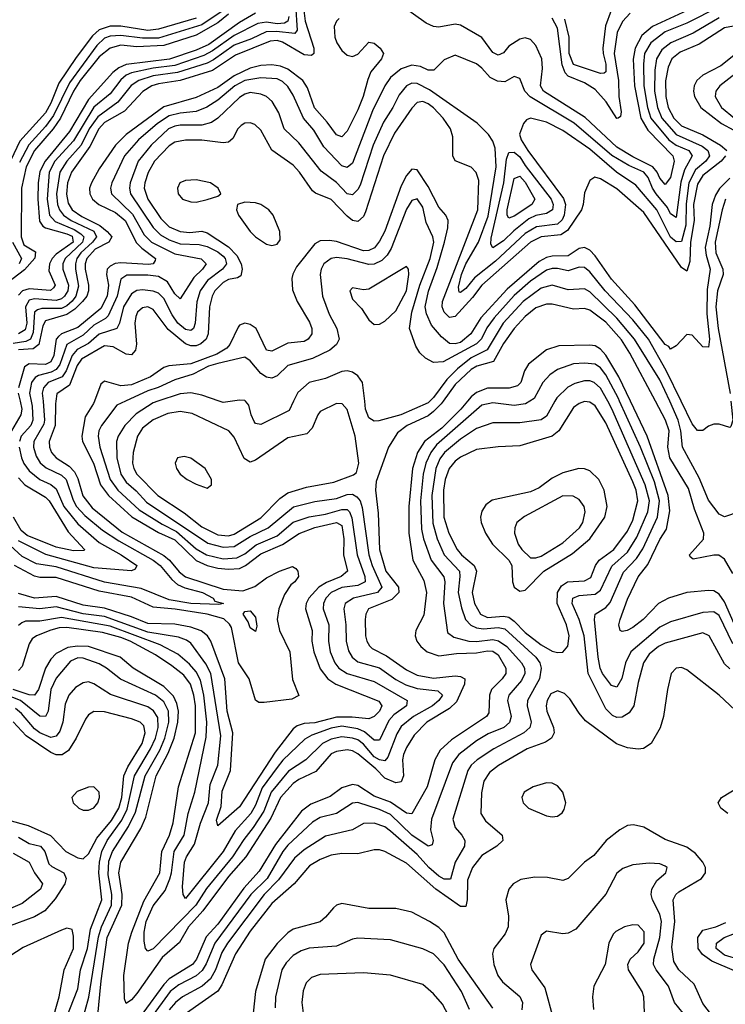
# Model space of a CAD drawing. Header units: inches. Extents: x 884549 to 1028252, y 526810 to 653624.
# Tile 680 of 1056: x 992455 to 995073, y 567763 to 571415. Entities that reach past the tile are written whole.
import ezdxf

# ---------------------------------------------------------------- set-up
doc = ezdxf.new("R2010")
doc.units = ezdxf.units.IN
doc.header["$MEASUREMENT"] = 0
doc.layers.add('A9596', color=7, linetype='Continuous')
doc.layers.add('A9597', color=7, linetype='Continuous')

msp = doc.modelspace()

# ---------------------------------------------------------------- linework, layer by layer
at = {"layer": 'A9596', "color": 5}
for points, elevation in [([(992541.3, 570000), (992547, 569930), (992544.7, 569915.3), (992507.3, 569850), (992505.8, 569830), (992515.7, 569795.7), (992531.4, 569771.4), (992553.1, 569753.1), (992610, 569725.6), (992626.9, 569710), (992653.1, 569633.1), (992666.1, 569610), (992696.5, 569576.5), (992761.5, 569521.5), (992822.1, 569482.1), (992950, 569410), (992975.8, 569390), (993019.1, 569339.1), (993040.7, 569320.7), (993068.1, 569308.1), (993133.6, 569290), (993172.2, 569270), (993178.9, 569258.9), (993210.4, 569250), (993193.5, 569246.5), (993090, 569249.8), (993010, 569263.7), (992905.6, 569305.6), (992770, 569328.8), (992590, 569386), (992517, 569397), (992464, 569424), (992390, 569491.8)], 1860), ([(992456, 570000), (992462.7, 569970), (992459.6, 569950), (992424, 569890)], 1820), ([(992588.9, 570000), (992587.4, 569990), (992587, 569910), (992564.5, 569850), (992564.9, 569830), (992573.2, 569810), (992589.7, 569790), (992638.8, 569758.8), (992658.2, 569738.2), (992670, 569713.8), (992689.5, 569649.5), (992724, 569604), (992834.8, 569514.8), (992990, 569427.9), (993010.9, 569410.9), (993046.9, 569366.9), (993070, 569348.4), (993210, 569302.4), (993283.1, 569296.9), (993327.7, 569312.3), (993370, 569345.1), (993419.3, 569370), (993466.5, 569386.5), (993479.5, 569379.5), (993486.2, 569370), (993489.3, 569350), (993475.9, 569330), (993461.3, 569318.7), (993437.5, 569282.5), (993416.6, 569230), (993409.5, 569190), (993419.1, 569150), (993457, 569070), (993467.6, 568967.6), (993491.1, 568908.9), (993464.7, 568895.3), (993362.2, 568882.2), (993342, 568882), (993330, 568891.6), (993306.3, 568970), (993266.8, 569030), (993240.3, 569160.3), (993233.5, 569173.5), (993212.4, 569192.4), (993150, 569210), (993031.2, 569228.8), (992950, 569236.1), (992870, 569273.4), (992750, 569295.9), (992590, 569346.5), (992530, 569346.1), (992510, 569351.1), (992435.9, 569390)], 1880), ([(992731.8, 570000), (992728.5, 569991.5), (992698.3, 569941.7), (992685.8, 569870), (992688.2, 569850), (992728.3, 569770), (992754.5, 569690), (992784.4, 569650), (992871.5, 569571.5), (992970, 569512.9), (993030, 569485.2), (993110, 569408.8), (993150, 569390.2), (993190, 569380.5), (993230, 569376.5), (993270, 569379.9), (993293.2, 569390), (993350, 569433.6), (993430, 569468), (993491.2, 569508.8), (993550, 569531.3), (993630, 569550.7), (993650, 569539.6), (993657.3, 569490), (993656.1, 569430), (993670.8, 569370), (993647.5, 569350), (993592.8, 569327.2), (993564.8, 569310), (993527.1, 569270), (993517.5, 569250), (993515, 569230), (993539.4, 569150), (993539.1, 569110), (993545.6, 569070), (993570, 569006.7), (993598.4, 568970), (993627.7, 568950), (993787.6, 568887.6), (993798.5, 568870), (993789.6, 568850), (993770, 568829.9), (993750, 568821.2), (993688.3, 568828.3), (993630, 568828.3), (993550, 568807.2), (993510, 568804.4), (993484.2, 568795.8), (993470, 568784.4), (993402.3, 568697.7), (993270, 568495.6), (993190, 568424.4), (993185.3, 568445.3), (993202.9, 568497.1), (993206.3, 568553.7), (993237, 568630), (993245.3, 568770), (993224.6, 568850), (993215.8, 568970), (993163.7, 569110), (993151.6, 569130), (993128.7, 569148.7), (993090, 569161.5), (993030, 569172.8), (992930, 569175.1), (992870, 569200.4), (992770, 569232), (992690, 569243.3), (992590, 569275.4), (992510, 569269.4), (992450, 569287.1)], 1920), ([(992967.3, 570000), (992950, 569994.3), (992886.4, 569953.6), (992844.5, 569910), (992820.3, 569870), (992813.4, 569850), (992815.8, 569790), (992830, 569729.6), (992850, 569699.6), (992887.4, 569667.4), (992925.7, 569625.7), (993153, 569473), (993210, 569458), (993250, 569461.2), (993310, 569498), (993376.7, 569530), (993471.3, 569608.8), (993550, 569627.5), (993630, 569639.6), (993670, 569654.2), (993690, 569655.2), (993705.8, 569645.8), (993717.7, 569630), (993725.7, 569605.7), (993750.3, 569430), (993762.7, 569390), (993797.9, 569310), (993782.9, 569290), (993693, 569270), (993662.3, 569250), (993657, 569230), (993664.6, 569170), (993665.7, 569110), (993674.4, 569074.4), (993688.9, 569050), (993710, 569033.4), (993790, 569011.2), (993850, 568967.7), (993887.5, 568947.5), (993930, 568934), (994005.9, 568925.9), (994023.9, 568910), (994010.1, 568890), (993986.7, 568870), (993915.4, 568830), (993870, 568793.7), (993854.2, 568765.8), (993820.6, 568679.4), (993810, 568665.7), (993790, 568669.3), (993770, 568681.4), (993730, 568728), (993710, 568743.3), (993690, 568750.6), (993650, 568754.9), (993610, 568745.8), (993578.4, 568730), (993516, 568670), (993452.3, 568627.7), (993387.3, 568550), (993360.7, 568479.3), (993321.4, 568418.6), (993285.9, 568374.1), (993244.8, 568310), (993148.1, 568191.9), (993108.2, 568130), (992950, 567968.4), (992930, 567959.4), (992921.2, 567970), (992916.5, 567996.5), (992916.6, 568030), (992924.4, 568070), (992950, 568127.5), (992994.5, 568185.5), (993012, 568228), (993018.6, 568250), (993027.9, 568330), (993064.5, 568390), (993080.4, 568470), (993104.9, 568550), (993146.6, 568753.4), (993149.1, 568810), (993137.8, 568910), (993125.2, 568965.2), (993110, 568996.6), (993084.9, 569024.9), (993041.5, 569061.5), (992976.4, 569096.4), (992790, 569165.6), (992610, 569198.2), (992530, 569184.2), (992476.5, 569183.5), (992462.3, 569177.7), (992450, 569167.9)], 1960), ([(992847.3, 570000), (992815, 569985), (992758.7, 569910), (992748.4, 569890), (992745.7, 569870), (992752.4, 569830), (992790, 569709.7), (992819.2, 569670), (992897.7, 569597.7), (992983.4, 569543.4), (993036.3, 569516.3), (993110, 569453), (993147.4, 569430), (993210, 569415.2), (993260.6, 569419.4), (993290, 569433.8), (993332.8, 569467.2), (993410, 569501.2), (993470, 569550.9), (993529.4, 569570.6), (993590, 569581.1), (993650, 569597.9), (993670, 569598.2), (993678.5, 569590), (993687.5, 569567.5), (993707.3, 569430), (993735.4, 569350), (993736.5, 569330), (993710, 569316.2), (993650, 569309.5), (993610.1, 569290), (993590.8, 569270), (993581.8, 569250), (993581.1, 569230), (993601.7, 569170), (993601.1, 569110), (993606.7, 569070), (993624, 569030), (993638.5, 569010), (993670, 568989.5), (993770, 568960.5), (993892.9, 568890), (993890.1, 568870), (993843.2, 568836.8), (993824.1, 568815.9), (993790, 568743.1), (993770, 568742.9), (993733.9, 568773.9), (993710, 568785.1), (993650, 568794), (993610, 568787.6), (993538.6, 568761.4), (993513.2, 568746.8), (993431.3, 568668.7), (993410, 568641.6), (993354.8, 568565.2), (993330, 568501.1), (993311.9, 568470), (993253.8, 568406.2), (993209.8, 568330), (993070, 568155.3), (993061.2, 568170), (993058.5, 568198.5), (993066.8, 568290), (993074.1, 568310), (993103.7, 568356.3), (993125.6, 568434.4), (993155.4, 568510), (993161.6, 568578.4), (993189.9, 568650), (993201.3, 568758.7), (993163.4, 568990), (993145.7, 569025.7), (993090, 569102.9), (993073.9, 569113.9), (993044.2, 569124.2), (992930, 569143.6), (992770, 569201.5), (992690, 569211.5), (992590, 569236.8), (992530, 569230.4), (992450, 569237.7)], 1940), ([(994025.8, 570000), (994018.7, 569990), (993990, 569961.4), (993970, 569946.4), (993892.6, 569910), (993857.1, 569882.9), (993823.3, 569830), (993777.4, 569702.6), (993775.2, 569670), (993785.3, 569585.3), (993789.9, 569449.9), (993813.3, 569370), (993860.1, 569310), (993861.3, 569290), (993835.6, 569264.4), (993749, 569230), (993738.9, 569210), (993737.2, 569190), (993738.1, 569130), (993742.6, 569110), (993752.2, 569092.2), (993763, 569083), (993816, 569056), (993890, 569003.2), (993930, 568983.6), (993990, 568972.9), (994070, 568980.8), (994090, 568978.2), (994106, 568970), (994104.6, 568950), (994074.9, 568885.1), (994050, 568860.5), (993964.8, 568810), (993919, 568761), (993890, 568715.5), (993879.1, 568690), (993875.7, 568670), (993879, 568610), (993870, 568588.4), (993850, 568584.4), (993810, 568601.4), (993776.3, 568636.3), (993710, 568692.1), (993690, 568703.4), (993670, 568707), (993630, 568701.1), (993610, 568691.5), (993553.3, 568626.7), (993490, 568597.2), (993470, 568582.2), (993422.1, 568530), (993386.4, 568453.6), (993294.1, 568310), (993230, 568237.4), (993134, 568110), (993081, 568050), (993047.6, 567992.4), (992983.8, 567936.2), (992890, 567802.7), (992870, 567779), (992850, 567765.2), (992843.4, 567783.4), (992841.1, 567870), (992858.9, 567990), (992870.3, 568030.3), (992915, 568145), (992974.3, 568250), (992982.6, 568330), (993010.5, 568390), (993023.8, 568436.2), (993043.7, 568570), (993107.5, 568770), (993106.6, 568870), (993101, 568910), (993088.2, 568950), (993063.3, 568983.3), (993018.7, 569018.7), (992959.3, 569059.3), (992864.8, 569110), (992830, 569123.9), (992761.6, 569141.6), (992630, 569160.1), (992601.1, 569158.9), (992570, 569151), (992517.2, 569130), (992501.5, 569118.5), (992490, 569099.8), (992463.6, 569016.4), (992450, 569001.3)], 1980), ([(992497.4, 570000), (992501.5, 569981.5), (992503.8, 569930), (992496, 569910), (992460.4, 569870), (992453.9, 569850)], 1840), ([(994116.7, 570000), (994092.1, 569970), (994020.5, 569899.5), (993956.2, 569850), (993930.2, 569809.8), (993912, 569750), (993899, 569610), (993898.1, 569510), (993913.6, 569410), (993954.7, 569334.7), (993964.7, 569290), (993953.8, 569206.2), (993924.2, 569150), (993922.5, 569130), (993928.4, 569110), (993942.9, 569090), (993966.3, 569070), (994010, 569055.9), (994075.4, 569064.6), (994150, 569066.7), (994190, 569074.4), (994210, 569072.6), (994230, 569059.2), (994258.1, 569010), (994257.9, 568990), (994244.8, 568970), (994205.7, 568930), (994197.6, 568910), (994196, 568844), (994186.2, 568830), (994056.7, 568743.3), (994014.8, 568705.2), (993995.2, 568670), (993967.1, 568570), (993910, 568469.9), (993890, 568472.3), (993830, 568512.6), (993770, 568534.7), (993710, 568574.1), (993690, 568578.1), (993650, 568566), (993606.5, 568533.5), (993534.7, 568505.3), (993500.7, 568479.3), (993404, 568356), (993343.4, 568256.6), (993286.2, 568193.8), (993190, 568060.1), (993147.2, 568012.8), (993110.5, 567930), (993096.2, 567910), (993010, 567856.9), (992990, 567836.5), (992912.3, 567730)], 2020), ([(994347.3, 570000), (994331.2, 569990), (994290, 569984.5), (994210, 569994.6), (994170, 569985), (994001.6, 569838.4), (993979.8, 569810), (993961.5, 569770), (993952.2, 569730), (993942.2, 569630), (993945.8, 569525.8), (993952.6, 569490), (993980.9, 569410), (994028.5, 569348.5), (994031.6, 569330), (994026.7, 569250), (994042.2, 569142.2), (994065.1, 569125.1), (994121.7, 569110), (994150, 569108.8), (994210, 569115.8), (994231.3, 569111.3), (994261.9, 569090), (994316.5, 569030), (994327.4, 569010), (994328.7, 568990), (994316.3, 568963.7), (994269.3, 568910), (994264.5, 568890), (994277.9, 568830), (994272.1, 568807.9), (994250.7, 568790), (994193.4, 568766.6), (994150, 568739.9), (994084.6, 568690), (994061.1, 568658.9), (993983.3, 568450), (993979.4, 568410), (993989.2, 568370), (993985.1, 568354.9), (993970, 568349.9), (993910, 568390.6), (993830, 568466.7), (993790, 568485.7), (993710, 568510.9), (993690, 568508.6), (993630, 568470.3), (993570, 568456), (993541.3, 568438.7), (993450, 568353), (993430.9, 568330), (993372.8, 568230), (993312.7, 568170), (993179.2, 567990), (993146.9, 567913.1), (993131.4, 567888.6), (993110, 567868.9), (993044.8, 567835.2), (993012.6, 567810), (992940.2, 567710)], 2040), ([(994440.6, 570000), (994410, 569944.9), (994390, 569931.1), (994310, 569919.4), (994210, 569920.3), (994150, 569899), (994090, 569859.5), (994031, 569810), (994013.9, 569786.1), (993998.9, 569750), (993983.9, 569650), (993988, 569548), (994004.1, 569490), (994030.2, 569430.2), (994086.1, 569370), (994088.4, 569350), (994081.2, 569290), (994093.5, 569233.5), (994109.3, 569190), (994128.9, 569168.9), (994150, 569159.2), (994176.1, 569156.1), (994230, 569160.8), (994255.2, 569155.2), (994370, 569050), (994384.3, 569030), (994389.4, 569010), (994383.3, 568970), (994339.5, 568890), (994337.6, 568870), (994352, 568810), (994347.7, 568790), (994325.1, 568770), (994213.8, 568710), (994152.2, 568670), (994129.8, 568650.2), (994118, 568630), (994062.4, 568450), (994070, 568418.6), (994095.3, 568390), (994105.8, 568370), (994104.8, 568350), (994070.1, 568290), (994052.7, 568227.3), (994030, 568226.5), (994010, 568238.1), (993972.4, 568270), (993930, 568318.7), (993830, 568405.4), (993810, 568420.5), (993770, 568435.2), (993730, 568433.6), (993690, 568409.9), (993590, 568387.1), (993510, 568336.4), (993474.6, 568305.4), (993415.1, 568224.9), (993362.2, 568170), (993225.5, 567990), (993205, 567955), (993181.6, 567890), (993163.2, 567856.8), (993132.2, 567830), (993058.6, 567790), (993033.3, 567770), (993010, 567742.4)], 2060), ([(993243.9, 570000), (993210, 569994.9), (993195.3, 570000)], 1960), ([(993471.1, 570000), (993454.3, 569965.7), (993350, 569913.7), (993330, 569917.8), (993324.6, 569924.6), (993313.1, 569950), (993305.4, 569985.4), (993292.1, 570000)], 1960), ([(993976.1, 570000), (993970, 569994.1), (993869.5, 569949.5), (993787.8, 569927.8), (993770, 569926.3), (993750, 569938.4), (993738.4, 569970), (993734.8, 570000)], 1960), ([(995090, 569007.1), (995070, 569025.4), (995013.3, 569130), (994990, 569141), (994850, 569102.1), (994824.6, 569090), (994790, 569061.1), (994769.7, 569030), (994750, 568956.9), (994733.7, 568870), (994716.2, 568843.8), (994690, 568827.5), (994670, 568826.9), (994654.6, 568834.6), (994630, 568858.9), (994563.4, 568990), (994548.7, 569130), (994531.2, 569190), (994504.4, 569250), (994507.1, 569270), (994530, 569278.9), (994590, 569284.2), (994610, 569299.1), (994651.7, 569388.3), (994710, 569440.4), (994744.8, 569495.2), (994785, 569590), (994791.1, 569630), (994775.2, 569690), (994651.8, 569971.8), (994636.5, 570000)], 2060), ([(995100.3, 569100.3), (995050, 569205.1), (995030, 569218.5), (994990, 569216.6), (994870, 569182.1), (994830, 569161.6), (994722.5, 569070), (994702.8, 569030), (994688.4, 568971.6), (994670, 568938.7), (994650, 568945.6), (994617.5, 568990), (994608.7, 569010), (994601.4, 569050), (994586.9, 569190), (994590.4, 569209.6), (994630, 569234.2), (994646.2, 569253.8), (994694.6, 569365.4), (994743.3, 569416.7), (994767.1, 569452.9), (994821.2, 569570), (994828.9, 569630), (994810, 569700.4), (994758.7, 569830), (994680.7, 570000)], 2040), ([(995113.9, 569153.9), (995070, 569255.5), (995050, 569284.3), (995030, 569297.1), (995010, 569298), (994929.9, 569289.9), (994861.5, 569270), (994824.5, 569250), (994768.2, 569190), (994730, 569160.4), (994708.9, 569148.9), (994690, 569145.6), (994682.4, 569150), (994678.2, 569170), (994682.4, 569190), (994710, 569265.2), (994750, 569348.1), (994785.6, 569394.4), (994830, 569487.3), (994855.1, 569524.9), (994866.9, 569593.1), (994860.9, 569650), (994782.6, 569870), (994720.5, 570000)], 2020), ([(995101, 569361), (995070, 569414.2), (995048.6, 569428.6), (995030, 569429.4), (994954.1, 569414.1), (994942.3, 569422.3), (994940.2, 569430), (994992.1, 569487.9), (994993, 569510), (994959.1, 569599.1), (994936.8, 569676.8), (994866.6, 569790), (994859.3, 569830), (994864.3, 569890), (994851.1, 569930), (994813.6, 570000)], 1980), ([(995124.7, 569590), (995070, 569571.2), (995050, 569580.9), (995010, 569633.2), (994975.9, 569715.9), (994914.1, 569830), (994908.1, 569890), (994898.5, 569930), (994866.4, 570000)], 1960), ([(995093.8, 570000), (995100.5, 569930), (995093.9, 569906.1), (995090, 569903), (995050, 569914.7), (995030, 569914.7), (995010, 569907.6), (994990, 569891.6), (994970, 569891.1), (994950, 569916.2), (994909, 570000)], 1940), ([(992453.2, 569830), (992461.8, 569790), (992470, 569769.6), (992490, 569741.5), (992529.2, 569710), (992570.6, 569690.6), (992590, 569675.2), (992618.8, 569610), (992670, 569545), (992750, 569475.8), (992831.5, 569430), (992889.1, 569390), (992883.6, 569376.4), (992869.3, 569370.7), (992730, 569381.4), (992551.5, 569431.5), (992450, 569481.9)], 1840), ([(992450, 569716.1), (992474.4, 569690), (992550, 569643.8), (992563.8, 569630), (992634.9, 569514.9), (992694.8, 569450), (992693.9, 569446.1), (992654.8, 569445.2), (992590, 569458.6), (992482.2, 569502.2), (992460.1, 569520.1), (992432.4, 569570)], 1820), ([(992743.4, 567710), (992756.6, 567850), (992779.7, 568010), (992833.6, 568130), (992834.8, 568170), (992822.7, 568250), (992829.7, 568290), (992904.8, 568415.2), (992923.2, 568456.8), (992961.6, 568610), (993005.9, 568694.1), (993028, 568750), (993041.5, 568810), (993043.8, 568850), (993038.2, 568878.2), (993026, 568906), (992990, 568942.2), (992876.1, 569010), (992828, 569050), (992710, 569089.6), (992669.1, 569090.9), (992633.8, 569086.2), (992590, 569063.9), (992570, 569042.6), (992550.6, 569009.4), (992524.5, 568930), (992510, 568909), (992490, 568910.4), (992430, 568931.2)], 2020), ([(992683.7, 567690), (992711.2, 567788.8), (992746.8, 568013.2), (992758.6, 568050), (992796, 568130), (992797.1, 568170), (992783.1, 568243.1), (992785.7, 568294.3), (992798.8, 568330), (992858.1, 568421.9), (992884.9, 568475.1), (992920.7, 568610), (992974.2, 568705.8), (992993.2, 568750), (993007.6, 568810), (993007.3, 568850), (992990, 568884.8), (992958.5, 568910), (992828.4, 568968.4), (992776.9, 569010), (992750, 569025.5), (992690, 569047.4), (992670, 569047.5), (992643.9, 569036.1), (992590, 568973.1), (992570.7, 568930), (992560.6, 568850), (992550, 568830.5), (992530, 568831.1), (992457.5, 568890), (992395, 568915)], 2040), ([(995150, 568815.7), (995050, 568909.8), (994930, 569003.5), (994910, 569011.6), (994890.2, 569009.8), (994872.4, 568990), (994857.9, 568930), (994843.5, 568830), (994831.6, 568788.4), (994797.5, 568730), (994768.9, 568711.1), (994750, 568708.8), (994710, 568713.7), (994668.5, 568728.5), (994554.1, 568814.1), (994530, 568842.4), (994496, 568896), (994475.8, 568915.8), (994450, 568925.2), (994425.6, 568914.4), (994411.7, 568890), (994408, 568870), (994410.4, 568850), (994435.2, 568790), (994437.3, 568770), (994428.3, 568750), (994405.1, 568734.9), (994338.1, 568710), (994231.9, 568648.1), (994197.8, 568622.2), (994176.5, 568590), (994167.7, 568547.7), (994165.2, 568470), (994182.9, 568442.9), (994244.8, 568390), (994247.3, 568370), (994225.5, 568350), (994170, 568314.9), (994134.5, 568270), (994116.5, 568223.5), (994115.5, 568150), (994110, 568126), (994090, 568125.3), (993999, 568190), (993890, 568286), (993810, 568329.9), (993790, 568335.9), (993770, 568335.9), (993710, 568320.9), (993650, 568321.7), (993610, 568315.5), (993570, 568300.5), (993530, 568276), (993473.5, 568210), (993390, 568136.3), (993310, 568034.2), (993255.2, 567950), (993205, 567835), (993190, 567811.3), (993074, 567730)], 2080), ([(992626.7, 567710), (992670, 567820.7), (992680.5, 567890), (992707, 567970), (992718.1, 568041.9), (992759.3, 568150), (992748.4, 568250), (992750.5, 568290), (992759.3, 568330), (992779, 568370), (992833.9, 568446.1), (992853.9, 568486.1), (992880.7, 568610), (992940, 568710), (992958.4, 568750), (992969.1, 568790), (992967.1, 568827.1), (992951.8, 568851.8), (992930, 568866.7), (992792.1, 568912.1), (992730, 568951.5), (992710, 568958.5), (992690, 568955.4), (992662.1, 568937.9), (992637.1, 568910), (992623.9, 568876.1), (992614.3, 568810), (992603.5, 568776.5), (992590, 568757.5), (992570, 568752.6), (992530, 568770), (992510, 568785.1), (992461.2, 568841.2), (992439.5, 568859.5)], 2060), ([(992410, 568447.6), (992485.7, 568425.7), (992569.2, 568389.2), (992626.1, 568330), (992670, 568306.3), (992690, 568302.5), (992710, 568321.3), (992740.7, 568379.3), (992795.5, 568444.5), (992822.3, 568490), (992833.7, 568530), (992841.2, 568610), (992856.1, 568643.9), (992909.7, 568730), (992920.8, 568770), (992915.6, 568795.6), (992901.3, 568810), (992870, 568822.1), (992770, 568848.3), (992730, 568849.2), (992710, 568836.2), (992699.1, 568820.9), (992664.9, 568750), (992635.4, 568704.6), (992611.9, 568688.1), (992590, 568687.8), (992570, 568696.3), (992478.5, 568758.5), (992430, 568810.6)], 2080), ([(995081.7, 568470), (995056.8, 568490), (995046, 568510), (995058.2, 568530), (995128.4, 568571.6)], 2080), ([(995066.1, 567666.1), (994990, 567766), (994957, 567837), (994900.1, 567890), (994881.9, 567921.9), (994874.6, 567974.6), (994885.4, 568070), (994879.9, 568150), (994889.4, 568170), (994900.5, 568179.5), (994985, 568230), (994999.9, 568250), (994999.1, 568270), (994989.9, 568290), (994962.2, 568322.2), (994930, 568345.6), (994850, 568374), (994770, 568419.5), (994732, 568428), (994710, 568425.8), (994681.3, 568410), (994630.3, 568370), (994585, 568315), (994550, 568289.7), (994490, 568229), (994470, 568222.2), (994413.3, 568233.3), (994365.7, 568234.3), (994314.2, 568225.8), (994285.3, 568210), (994269.6, 568190), (994259.1, 568150), (994268.1, 568090), (994266.9, 568050), (994255.7, 568024.3), (994213.7, 567970), (994209.2, 567950), (994213.9, 567910), (994229.2, 567869.2), (994246.6, 567846.6), (994310, 567792), (994320.1, 567770), (994317.4, 567742.6)], 2120), ([(992450, 568382.5), (992490, 568359.6), (992531.5, 568350), (992548.4, 568330), (992563.3, 568283.3), (992573.5, 568273.5), (992618.4, 568250), (992627.5, 568230), (992622.6, 568210), (992586.4, 568153.6), (992547.5, 568110), (992510, 568087.8), (992410, 568050.7)], 2060), ([(992430, 568324), (992490, 568290.6), (992510.1, 568250), (992539.9, 568210), (992531.5, 568190), (992463.8, 568136.2), (992350, 568088.9)], 2040), ([(994916.6, 567730), (994884.2, 567770), (994862.1, 567830), (994815.7, 567890), (994806.6, 567910), (994807.4, 567930), (994829.5, 568010), (994836.1, 568070), (994830, 568097.5), (994802.4, 568150), (994797.8, 568170), (994799.6, 568190), (994818.5, 568221.5), (994852.7, 568250), (994856.8, 568270), (994850, 568274.8), (994830, 568283.7), (994790, 568286.6), (994730, 568279.8), (994692.9, 568267.1), (994670, 568249.7), (994629.1, 568170.9), (994518.7, 568041.3), (994490, 568026.8), (994470, 568024.7), (994410, 568033.5), (994390, 568018.7), (994350.2, 567910), (994354.7, 567890), (994403.3, 567823.3), (994433.9, 567710)], 2140), ([(994210, 567748.8), (994082.2, 567930), (994030, 568027.5), (994010, 568047.1), (993975.9, 568070), (993910, 568104.7), (993850, 568117.8), (993750, 568118.7), (993650, 568136.5), (993630, 568130.6), (993618.8, 568121.2), (993590, 568085.8), (993570, 568068.7), (993470, 568041), (993450, 568027.5), (993410, 567988), (993366.1, 567930), (993329.4, 567810), (993312.8, 567650)], 2120), ([(995186.1, 567910), (995070, 567945.1), (995038.4, 567970), (995040.1, 567990), (995068.8, 568010), (995222.3, 568070)], 2060), ([(992572.4, 567690), (992601.1, 567790), (992620.4, 567890), (992655, 567970), (992654.9, 568014.9), (992650, 568040.7), (992630, 568045.8), (992610, 568037.3), (992467.1, 567972.9), (992418.5, 567941.5)], 2080), ([(994772.6, 567732.6), (994770.9, 567790), (994764, 567810), (994713.9, 567890), (994711.2, 567910), (994719.8, 567930), (994750, 567956.8), (994771.2, 567990), (994772, 568032), (994750, 568056), (994730, 568058), (994698.4, 568050), (994666.9, 568033.1), (994657.1, 568022.9), (994641.1, 567990), (994626.5, 567910), (994585, 567830), (994579.7, 567790), (994583.4, 567743.4)], 2160), ([(995106.7, 567886.7), (995023.3, 567923.3), (994987.7, 567947.7), (994971.9, 567970), (994970.9, 568010), (994990, 568038), (995037.8, 568050), (995074.2, 568065.8)], 2080), ([(994123.6, 567743.6), (994094.5, 567810), (994030, 567908.6), (993990, 567949.9), (993950, 567968.6), (993830, 568001.5), (993710, 568008.4), (993690, 568004.5), (993630, 567977.9), (993528.6, 567971.4), (993498.9, 567961.1), (993470, 567944.3), (993443, 567917), (993427.8, 567890), (993404.3, 567790), (993402.2, 567750)], 2140), ([(994057.7, 567697.7), (994023.8, 567763.8), (993990, 567802), (993950, 567835.7), (993830, 567870.6), (993730, 567879.4), (993570, 567873.5), (993537.5, 567862.5), (993517.6, 567842.4), (993507.1, 567812.9), (993501.2, 567770), (993509.5, 567710)], 2160)]:
    msp.add_lwpolyline(points, dxfattribs=dict(at, elevation=elevation))
for points, elevation in [([(993630, 569991), (993570, 569962), (993560.8, 569950), (993540, 569900), (993520.5, 569879.5), (993450, 569864.4), (993330, 569781.6), (993310, 569774.1), (993287.3, 569787.3), (993250, 569867.2), (993230.3, 569890.3), (993094.5, 569954.5), (993050, 569962), (993004.9, 569955.1), (992950, 569931.3), (992910, 569899.5), (992891.8, 569870), (992875.8, 569810), (992873.8, 569770), (992878.3, 569750), (992889.7, 569730), (992967.3, 569650), (993065.6, 569585.6), (993130, 569534.3), (993190, 569504.9), (993230, 569501.1), (993250, 569507.4), (993350, 569567.9), (993420.6, 569639.4), (993450, 569660.2), (993518.9, 569681.1), (993619.8, 569700.2), (993693.2, 569726.8), (993704, 569736), (993713.4, 569770), (993699.5, 569870), (993670, 569969.8), (993650.7, 569990.7)], 1980), ([(994550, 569998.4), (994530, 569991.7), (994510, 569977.1), (994454.6, 569890), (994430, 569870.3), (994310, 569834.2), (994230, 569830.8), (994150, 569821.2), (994090, 569792.9), (994070, 569777.6), (994048.6, 569750), (994033.9, 569710), (994026.9, 569670), (994028.5, 569570), (994046.6, 569510), (994077.7, 569450), (994094, 569430), (994141.3, 569390), (994150, 569370), (994134, 569290), (994142.7, 569250), (994163.9, 569210), (994190, 569198.1), (994250, 569203.1), (994270, 569198.9), (994290, 569184.3), (994330, 569142.2), (994390, 569096), (994430, 569073.4), (994450, 569067.8), (994470, 569068.8), (994488.4, 569091.6), (994493.4, 569130), (994483.4, 569170), (994449.4, 569249.4), (994450.7, 569290), (994465.1, 569314.9), (994487.8, 569330), (994550, 569333.5), (994573.6, 569346.4), (994590.8, 569390), (994604.4, 569410), (994659, 569450), (994710, 569517.7), (994730, 569558.3), (994748.6, 569630), (994742.1, 569670), (994730, 569701.4), (994630, 569919.9), (994590, 569983.4), (994570, 569996.7)], 2080), ([(993064.7, 569795.3), (993040.9, 569790), (993031.8, 569770), (993037, 569750), (993050.1, 569730), (993076.3, 569710), (993110, 569692.3), (993150, 569678), (993166.2, 569690), (993166.3, 569710), (993143, 569750), (993090, 569788.6)], 2020), ([(994529.9, 569749.9), (994470, 569734.7), (994430, 569714.2), (994381.7, 569678.3), (994350, 569663.5), (994207.6, 569632.4), (994184.7, 569615.3), (994170, 569592.4), (994165, 569570), (994167.4, 569550), (994182.9, 569510), (994209.6, 569470), (994270, 569410.1), (994280.2, 569390), (994282.8, 569330), (994288.9, 569310), (994310, 569295.9), (994330, 569299.5), (994399.9, 569370), (994505.3, 569434.7), (994570.3, 569489.7), (994626.4, 569570), (994634.4, 569610), (994623.8, 569670), (994603, 569710), (994570, 569742.3), (994550, 569749.2)], 2120), ([(994470, 569649.4), (994327.2, 569572.8), (994299.8, 569550), (994291.8, 569530), (994291.1, 569510), (994304.3, 569470), (994317.8, 569450), (994350, 569419.6), (994370, 569418.5), (994390, 569425.5), (994470, 569475.2), (994531.6, 569530), (994544.3, 569550), (994552.7, 569590), (994548.6, 569610), (994530, 569636), (994507.9, 569647.9)], 2140), ([(993330, 569145.6), (993310, 569159.3), (993302.2, 569182.2), (993284.4, 569210), (993290, 569220.5), (993310, 569222.6), (993330, 569199.3), (993334.8, 569165.2)], 1860), ([(994410, 568584.2), (994359.7, 568570), (994326.9, 568550), (994317.8, 568530), (994322.2, 568510), (994342.5, 568490), (994410, 568461.7), (994430, 568458.3), (994450, 568461.2), (994467.1, 568472.9), (994475.2, 568484.8), (994480.6, 568510), (994470.4, 568550), (994450, 568572.9), (994430, 568583.4)], 2120), ([(992730, 568569.9), (992710, 568568.7), (992667.6, 568552.4), (992647.7, 568530), (992653.7, 568510), (992673.8, 568490), (992690, 568483.3), (992710, 568483.1), (992730, 568491.3), (992744.7, 568510), (992751.2, 568530), (992749.2, 568550)], 2120)]:
    msp.add_lwpolyline(points, close=True, dxfattribs=dict(at, elevation=elevation))
at = {"layer": 'A9597', "color": 5}
for points, elevation in [([(993478.3, 571470), (993483.7, 571376.3), (993475.7, 571364.3), (993407.9, 571372.1), (993369.2, 571370.8), (993315.3, 571344.7), (993250, 571320.8), (993174, 571266), (993150, 571253.9), (993040.4, 571219.6), (992950, 571206.7), (992897.3, 571190), (992868.3, 571171.7), (992819.3, 571110), (992744.7, 571055.3), (992712.9, 571010), (992682.7, 570950), (992629.8, 570890), (992604.2, 570850), (992591.7, 570770), (992595, 570730), (992601.9, 570710), (992616.8, 570690), (992645.4, 570670), (992730.5, 570630.5), (992739.4, 570610), (992725.5, 570590), (992681.9, 570550), (992666.9, 570530), (992661.4, 570510), (992662, 570490), (992672.7, 570427.3), (992662.7, 570390), (992649.2, 570370.8), (992630, 570353.5), (992610, 570343.9), (992536.6, 570343.4), (992521, 570339), (992509.6, 570330), (992505.4, 570254.6), (992494.9, 570230), (992477.9, 570222.1), (992430, 570214.5)], 1760), ([(994931.9, 571450), (994802.7, 571390), (994763.3, 571356.7), (994737.9, 571310), (994731, 571269), (994735.9, 571170), (994759.9, 571050), (994785.5, 571005.5), (994877.8, 570910), (994883.1, 570890), (994870, 570829.8), (994850, 570804.5), (994830, 570827.5), (994820.5, 570850), (994803.9, 570870), (994730, 570906.2), (994670, 570942.3), (994552.9, 571052.9), (994397.8, 571150), (994386.8, 571170), (994394.1, 571234.1), (994392.4, 571270), (994370, 571320.2), (994350, 571341.4), (994330, 571347.6), (994310, 571343.8), (994270, 571317.5), (994250, 571292.9), (994230, 571283.4), (994210, 571294.3), (994170, 571348.8), (994090, 571395.4), (994070, 571399.4), (994010, 571387.8), (993990, 571390.2), (993963, 571403), (993869.1, 571469.1)], 1820), ([(993230, 571436.4), (993190, 571404.1), (993110, 571358.6), (992990, 571319.5), (992890, 571314.8), (992830, 571320.6), (992790, 571310.2), (992750, 571277.2), (992679.3, 571190), (992654.1, 571150), (992606.7, 571050), (992578.5, 571010), (992509.8, 570930.2), (992478.7, 570870), (992462, 570790), (992459.7, 570610), (992470, 570580.8), (992513.7, 570553.7), (992511.2, 570531.2), (992472.1, 570487.9), (992410, 570439.7)], 1680), ([(993508.5, 571450), (993514.4, 571410), (993545.6, 571310), (993546.4, 571290), (993537.7, 571282.3), (993510, 571285.3), (993430, 571331.7), (993410, 571337.7), (993384.1, 571335.9), (993256, 571284), (993170, 571226.8), (993050, 571189.8), (992970, 571178), (992945.5, 571170), (992911.3, 571148.7), (992843.4, 571076.6), (992770, 571033.5), (992748.9, 571010), (992714.8, 570945.2), (992646.9, 570850), (992632.4, 570810), (992628.3, 570768.3), (992634.3, 570734.3), (992650.1, 570710), (992684.9, 570684.9), (992751.8, 570651.8), (992779.8, 570630), (992796.5, 570610), (992785.5, 570590), (992735.3, 570564.7), (992703.9, 570530), (992697.3, 570510), (992697.3, 570490), (992710.4, 570430), (992710.2, 570410), (992703.4, 570390), (992688.4, 570370), (992658.9, 570341.1), (992630, 570321.5), (992550, 570298.3), (992540.3, 570279.7), (992525.6, 570210), (992505, 570195), (992449.9, 570190.1)], 1780), ([(993330, 571439.3), (993270, 571405), (993156.5, 571323.5), (993110, 571302), (993010.7, 571269.3), (992850, 571249.6), (992822.8, 571237.2), (992800.8, 571219.2), (992710, 571119.9), (992639.7, 571000.3), (992548.8, 570891.2), (992530, 570852.1), (992523.4, 570810), (992522.2, 570750), (992528.5, 570668.5), (992540.1, 570650), (992550, 570643.4), (992630, 570621.5), (992650, 570611.9), (992652.9, 570590), (992590, 570545.8), (992575.3, 570530), (992565.2, 570510), (992563.4, 570483.4), (992586.6, 570430), (992579.7, 570420.3), (992569.1, 570410.9), (992490, 570417.5), (992465.4, 570410), (992450, 570393.2)], 1720), ([(993209.8, 571450), (993130, 571396.3), (992970, 571346.9), (992910, 571346.8), (992830, 571356.4), (992790, 571354.2), (992770, 571346.5), (992740.5, 571319.5), (992639.2, 571180.8), (992580.3, 571059.7), (992550, 571019.3), (992488.4, 570951.6), (992454.6, 570885.4)], 1660), ([(995050, 571463.4), (994930, 571402), (994850, 571370), (994796.3, 571330), (994773.5, 571290), (994768.8, 571250), (994770, 571170), (994783.9, 571090), (994796.4, 571050), (994862.7, 570970), (994890, 570950.2), (994938, 570930), (994949.7, 570910), (994921.7, 570858.3), (994907.2, 570812.8), (994890, 570681.1), (994870, 570694.9), (994858.6, 570718.6), (994816, 570770), (994802.8, 570790), (994786.9, 570830), (994770.2, 570850), (994714.7, 570874.7), (994652.2, 570912.2), (994511.7, 571031.7), (994348.9, 571128.9), (994328.5, 571150), (994310, 571197.6), (994290, 571204.1), (994255.1, 571184.9), (994227, 571187), (994200.4, 571200.4), (994170, 571236.2), (994150, 571251.7), (994070, 571283.6), (994030, 571266.6), (993991.7, 571228.3), (993970, 571227.7), (993942, 571242), (993910, 571246.2), (993870, 571232.8), (993830, 571201.1), (993809.6, 571170.4), (993763.3, 571076.7), (993690, 570883), (993670, 570866.8), (993650, 570872.8), (993583.3, 570943.3), (993545.7, 571005.7), (993508.1, 571050), (993470, 571135.8), (993450, 571167.4), (993430, 571186.2), (993410, 571196.2), (993350, 571200.2), (993290, 571190.4), (993253.1, 571170), (993190, 571117.1), (993149.6, 571090.4), (993110, 571075.4), (993050, 571068.9), (993010, 571058.7), (992965.6, 571030), (992895.7, 570970), (992843.4, 570910), (992797.1, 570810), (992791.8, 570790), (992795.5, 570770), (992873.4, 570693.4), (992917.2, 570617.2), (992943.7, 570590), (993030, 570546.8), (993128.5, 570528.5), (993147.1, 570510), (993133.6, 570490), (993101.1, 570458.9), (993050, 570379.8), (993030, 570398.8), (993002.9, 570442.9), (992970, 570463), (992930, 570467.9), (992852.4, 570467.6), (992830, 570453.3), (992816.3, 570390), (992783.3, 570316.7), (992773.5, 570306.5), (992730, 570282), (992690, 570245.1), (992629.4, 570210.6), (992603.4, 570136.6), (992590, 570117.9), (992571.8, 570108.2), (992524.7, 570095.3), (992512.4, 570087.6), (992498.3, 570070), (992490.8, 570030), (992497.4, 570000)], 1840), ([(994719.8, 571440.2), (994691.7, 571408.3), (994672.1, 571367.9), (994660.9, 571290), (994676.1, 571190), (994677.5, 571130), (994686.6, 571073.4), (994684.2, 571055.8), (994675.5, 571050), (994670, 571049), (994631, 571111), (994590, 571156.6), (994550, 571181.5), (994490, 571206.3), (994478.5, 571218.5), (994468, 571248), (994450, 571384.1), (994430, 571421)], 1780), ([(994649.6, 571450), (994627.9, 571392.1), (994619, 571310), (994619.3, 571290), (994630, 571250), (994630, 571222.4), (994623.5, 571216.5), (994610, 571215.8), (994509.7, 571249.7), (994493, 571290), (994493.3, 571350), (994477.3, 571417.3)], 1760), ([(993110, 571420.9), (992970, 571379.9), (992930, 571375.8), (992830, 571391.7), (992790, 571391.9), (992750, 571377.3), (992724.5, 571355.5), (992664.4, 571275.6), (992600.6, 571179.4), (992570, 571105.8), (992550, 571070.3), (992455.8, 570964.2), (992401.1, 570850)], 1640), ([(993452.8, 571427.2), (993450.1, 571409.9), (993437.9, 571402.1), (993410, 571400.3), (993370, 571406), (993338.9, 571401.1), (993250, 571356.7), (993170, 571299.5), (993138, 571282), (993030, 571245.6), (992950, 571235.5), (992870, 571218.7), (992849.9, 571210.1), (992830, 571192.8), (992790, 571140.6), (992729.6, 571090.4), (992654.2, 570965.8), (992585.8, 570890), (992563.7, 570850), (992556.8, 570750), (992565.5, 570690), (992586.4, 570666.4), (992657, 570637), (992681.5, 570621.5), (992692.3, 570610), (992688.2, 570590), (992623.6, 570530), (992614.4, 570510), (992614.5, 570490), (992635.5, 570430), (992633.1, 570410), (992621.6, 570390), (992610, 570380.3), (992590, 570373.5), (992510, 570380.1), (992490, 570375.1), (992476.3, 570350), (992480.7, 570290), (992475, 570265), (992450, 570250.1)], 1740), ([(993640.2, 571419.8), (993630.1, 571410), (993621.1, 571390), (993624, 571350), (993630.9, 571330), (993650, 571301), (993670, 571283.3), (993690, 571278.3), (993710, 571287), (993750, 571331.7), (993770, 571328.8), (993792.3, 571310), (993804.4, 571290), (993797.6, 571270), (993757.9, 571222.1), (993746, 571194), (993729.7, 571130), (993710, 571081.6), (993670, 571001.4), (993650, 570980.5), (993630, 570987.7), (993595.2, 571035.2), (993548, 571088), (993522.4, 571162.4), (993505.1, 571190), (993450, 571232.2), (993423, 571243), (993390, 571247.4), (993350, 571244.9), (993310, 571235.9), (993250, 571207.3), (993190, 571164.4), (993110, 571127.2), (992990, 571092.5), (992849.4, 570990), (992810.4, 570950), (992750, 570862.1), (992721.5, 570810), (992714.3, 570790), (992715.1, 570770), (992725.1, 570750), (992748.9, 570730), (992810, 570699.6), (992846.6, 570670), (992887.9, 570587.9), (992907.7, 570567.7), (992958.9, 570530), (992957.9, 570522.1), (992950.3, 570510), (992932.3, 570507.7), (992830, 570514), (992809.1, 570510.9), (992790, 570501.5), (992779.7, 570490), (992777.1, 570470), (992783.7, 570430), (992779.3, 570390), (992755.5, 570344.5), (992670, 570273), (992610, 570250.3), (992599.4, 570240.6), (992590, 570230), (992581.3, 570170), (992570, 570146), (992550, 570136.4), (992490, 570138.3), (992472.2, 570127.8), (992450, 570050)], 1820), ([(995050, 571422.5), (994954.1, 571365.9), (994870.5, 571329.5), (994837, 571303), (994817.3, 571270), (994811.7, 571228.3), (994810.2, 571150), (994821.1, 571090), (994837.5, 571050), (994889.9, 570989.9), (994986.7, 570946.7), (995008.5, 570930), (995014.2, 570910), (995000.4, 570890), (994961.7, 570858.3), (994938, 570810), (994927.2, 570732.8), (994926.3, 570653.7), (994910, 570592.2), (994890, 570590.9), (994870, 570608.5), (994819.3, 570710), (994741.3, 570801.2), (994669.4, 570849.4), (994570, 570934.6), (994470, 571004.9), (994410, 571035.4), (994350, 571049.7), (994335.6, 571044.4), (994323.7, 571030), (994309.1, 570990.9), (994315.2, 570970), (994340.1, 570930), (994471.9, 570751.9), (994480, 570730), (994475.5, 570690), (994466.9, 570673.1), (994450, 570657.1), (994372.7, 570647.3), (994330, 570622.2), (994220.5, 570519.5), (994142.4, 570457.6), (994110, 570417.6), (994090, 570403.2), (994084.8, 570404.8), (994082.8, 570422.8), (994094.5, 570470), (994110, 570510), (994157.2, 570590), (994193.3, 570686.7), (994222.9, 570870), (994219.1, 570939.1), (994210, 570965.1), (994194.3, 570990), (994151.8, 571031.8), (993975.4, 571155.4), (993930, 571179), (993910, 571180.3), (993890, 571170.3), (993862.8, 571137.2), (993839.5, 571090), (993804.6, 571035.4), (993766.5, 570950), (993718.2, 570801.8), (993710, 570785.2), (993690, 570765.5), (993670, 570769.9), (993630, 570811.2), (993573, 570853), (993490, 570958.8), (993436.1, 571010), (993416.1, 571070), (993391.4, 571111.4), (993370.6, 571130), (993350, 571139.5), (993310, 571145.3), (993290, 571138.7), (993270, 571126.8), (993190, 571050.3), (993166.1, 571033.9), (993130, 571024.6), (993050, 571023.9), (993030, 571020.8), (993007.2, 571010), (992942.4, 570950), (992894, 570890), (992864.6, 570810), (992862.3, 570790), (992866.4, 570770), (992950, 570645.1), (992977.4, 570617.4), (993010, 570598.4), (993050, 570584.2), (993121, 570581), (993150, 570573.6), (993190, 570554), (993210, 570538.2), (993217.5, 570530), (993221.6, 570510), (993207, 570490), (993152, 570448), (993124.6, 570410), (993111.5, 570368.5), (993106.1, 570290), (993099.4, 570270), (993090, 570261.8), (993070, 570265.8), (993041.5, 570290), (993020.5, 570320.5), (992990, 570380.8), (992970, 570400.8), (992950, 570408.7), (992910, 570413.3), (992889.8, 570410.2), (992870, 570398.4), (992840.3, 570350), (992824.8, 570290), (992814.7, 570270), (992750, 570249.2), (992710, 570213.9), (992668.5, 570191.5), (992650, 570170), (992627.8, 570112.2), (992612.8, 570090), (992560.1, 570070), (992542.6, 570050), (992538.8, 570030), (992541.3, 570000)], 1860), ([(995150, 571399.6), (995070, 571384.8), (994975.9, 571324.1), (994905.2, 571294.8), (994874.5, 571270), (994860.4, 571239.6), (994851.4, 571188.6), (994851.9, 571130), (994861.2, 571090), (994881.5, 571050), (994910, 571021.3), (994988.8, 570988.8), (995054.5, 570950), (995078.4, 570930)], 1880), ([(995122.8, 571297.2), (995055.6, 571244.4), (994990, 571209.1), (994967.5, 571190), (994956.9, 571170), (994954.4, 571150), (994958.5, 571130), (994982.4, 571090), (995059, 571030), (995150, 570981)], 1920), ([(995130, 571230.7), (995052.4, 571170), (995037.3, 571150), (995035.1, 571130), (995058.7, 571090), (995106.6, 571050)], 1940), ([(995073.7, 570910), (995056.9, 570890), (994990, 570837.8), (994970, 570805.8), (994954.8, 570730), (994956.9, 570670), (994944.2, 570590), (994941.6, 570518.4), (994930, 570482.6), (994910, 570496.3), (994770, 570700.5), (994670, 570788.4), (994610, 570824.6), (994588.2, 570831.8), (994570, 570819.3), (994550, 570772.7), (994545.9, 570730), (994539, 570710), (994486.7, 570633.3), (994462.4, 570617.6), (994390, 570610.4), (994350, 570590), (994170, 570430.5), (994135.3, 570384.7), (994070, 570314.5), (994050, 570311), (994029.4, 570330), (994022.9, 570350), (994023.3, 570370), (994154.9, 570710), (994158.3, 570818.3), (994148.8, 570848.8), (994130, 570868.5), (994070, 570892.1), (994062.4, 570910), (994061.4, 570981.4), (994053.5, 571010), (994026.6, 571050), (993990, 571088.6), (993970, 571103.6), (993950, 571111.7), (993930, 571108.4), (993910, 571087.7), (993845.7, 570994.3), (993804.4, 570910), (993737.7, 570702.3), (993730, 570685), (993710, 570667.3), (993690, 570670.3), (993670, 570686.3), (993610, 570748.1), (993552.3, 570772.3), (993541, 570781), (993493.3, 570850), (993470, 570875.6), (993390.8, 570930.8), (993350, 571005.3), (993327.2, 571027.2), (993310, 571033.4), (993290, 571031.2), (993276.6, 571023.4), (993263.8, 571010), (993245.8, 570974.2), (993230, 570961.5), (993210, 570958.9), (993130, 570968.6), (993070, 570969.1), (993030, 570961.2), (993010, 570947.6), (992955.1, 570890), (992931.9, 570848.1), (992918.9, 570810), (992917.2, 570790), (992930.3, 570750), (992978.1, 570678.1), (993010, 570646.9), (993050, 570629.1), (993086.5, 570626.5), (993130, 570630.5), (993150, 570625), (993230, 570573.3), (993260.2, 570540.2), (993276.3, 570510), (993279.8, 570490), (993274.9, 570465.1), (993262.6, 570457.4), (993230, 570451.6), (993210, 570440.7), (993178.5, 570410), (993168.4, 570390), (993158.5, 570350), (993154.1, 570250), (993146.9, 570230), (993127.4, 570212.6), (993110, 570206), (993090, 570205.7), (993070, 570213.1), (993006.2, 570266.2), (992950, 570340.4), (992930, 570349.9), (992910, 570346.2), (992892.4, 570330), (992885.7, 570314.3), (992882.6, 570290), (992888.8, 570211.2), (992884, 570190), (992870, 570172.6), (992850, 570174.1), (992801.7, 570201.7), (992770, 570204.9), (992683.8, 570156.2), (992667.9, 570132.1), (992640, 570060), (992593, 570027), (992588.9, 570000)], 1880), ([(995090, 570828), (995051.1, 570788.9), (995035.8, 570764.2), (995024.3, 570730), (995015.1, 570650), (994997.9, 570570), (995001.5, 570541.5), (995016.8, 570490), (995005.4, 570414.6), (995003.9, 570323.9), (995014.2, 570230), (995010, 570200.9), (994990, 570201.4), (994950, 570245.7), (994930, 570247.6), (994890, 570205.1), (994870, 570192.6), (994862.8, 570202.8), (994850, 570209.9), (994737.6, 570357.6), (994650, 570452.7), (994590, 570538.9), (994570, 570560.7), (994550, 570570.9), (994530, 570566.4), (994490, 570539.8), (994430, 570538.2), (994410, 570533.6), (994382.2, 570517.8), (994263.7, 570416.3), (994165.7, 570310), (994128.5, 570250), (994090, 570218), (994070, 570212.4), (994050, 570213.8), (994019.5, 570239.5), (993982.8, 570282.8), (993963.8, 570323.8), (993959.8, 570350), (993971.3, 570408.7), (994003.4, 570496.6), (994030.6, 570590.6), (994043.3, 570643.3), (994044.6, 570670), (994035.5, 570690), (994010, 570719.6), (993970, 570796.9), (993930, 570859), (993910, 570861), (993890, 570837.5), (993870, 570799), (993809.1, 570630.9), (993790, 570593.5), (993770.9, 570569.1), (993750, 570559.5), (993730, 570558.4), (993630, 570592), (993603.8, 570596.2), (993570, 570594.5), (993550, 570583.5), (993482, 570498), (993468, 570472), (993464.8, 570455.2), (993467, 570413), (993484.1, 570370), (993530, 570293.5), (993538.8, 570270), (993539, 570250), (993525.6, 570230), (993510, 570222.2), (993450, 570215.6), (993390, 570185.8), (993370, 570189.3), (993331.6, 570270), (993310, 570284.7), (993290, 570289), (993270, 570282), (993264.8, 570275.2), (993234.2, 570210), (993223.6, 570196.4), (993185.8, 570174.2), (993090, 570139), (993008.1, 570131.9), (992990, 570124.7), (992939.9, 570090), (992870, 570061), (992830, 570056.8), (992770, 570074.2), (992756.1, 570063.9), (992731.8, 570000)], 1920), ([(994909, 570000), (994853.5, 570113.5), (994788.3, 570230), (994730, 570302.2), (994627.3, 570410), (994570, 570480.3), (994550, 570496.3), (994530, 570497.1), (994490, 570484), (994450, 570492.7), (994430, 570492.9), (994410, 570485.9), (994350, 570444.8), (994290, 570392.5), (994214.6, 570310), (994187.9, 570272.1), (994168.7, 570231.3), (994150, 570212.6), (994026.2, 570146.2), (993990, 570143.8), (993960.2, 570160.2), (993940, 570180), (993924.4, 570204.4), (993900.8, 570270), (993909.4, 570330), (993939.3, 570430), (993977.9, 570530), (993991.1, 570590), (993987.3, 570610), (993962.7, 570662.7), (993950, 570720.4), (993930, 570750.4), (993910, 570745.2), (993890, 570712.8), (993833, 570567), (993818.3, 570541.7), (993797.9, 570522.1), (993770, 570508.8), (993750, 570507.8), (993670, 570528.6), (993630, 570533.2), (993609.9, 570530.1), (993583.3, 570510), (993573, 570490), (993570.1, 570470), (993577.8, 570390), (993603.5, 570323.5), (993631.8, 570270), (993640.1, 570230), (993630.2, 570210), (993605, 570190), (993541.8, 570158.2), (993450, 570132.7), (993410, 570094.3), (993390, 570085), (993370, 570089.2), (993350, 570102.9), (993310, 570149.3), (993290, 570163.4), (993190, 570140.4), (993155.6, 570130), (993099, 570101), (993030, 570079.7), (992968.9, 570051.1), (992930, 570038.5), (992847.3, 570000)], 1940), ([(995073.8, 570750), (995061, 570710), (995035.6, 570590), (995037.4, 570550), (995063.5, 570490), (995064.6, 570470), (995043.3, 570410), (995037.4, 570350), (995045.7, 570270), (995091, 570029)], 1940), ([(992428.5, 570590), (992461.5, 570530), (992453, 570510)], 1660), ([(994866.4, 570000), (994830, 570079.2), (994736.3, 570230), (994670, 570308.3), (994570, 570405.8), (994550, 570417.1), (994490, 570413.2), (994430, 570430.6), (994390, 570418.9), (994322.5, 570370), (994248.8, 570290), (994189.2, 570190.8), (994130, 570160.8), (994079.5, 570120.5), (994039.3, 570080.7), (993990, 570013.4), (993976.1, 570000)], 1960), ([(994813.6, 570000), (994718.1, 570178.1), (994687.2, 570227.2), (994630, 570292.7), (994570, 570338.3), (994550, 570343.4), (994510, 570341.2), (994430, 570360.1), (994410, 570360.3), (994370, 570346.1), (994330, 570314.9), (994289.5, 570270), (994250, 570214.1), (994212.5, 570147.5), (994150.5, 570129.5), (994130, 570117.1), (994070, 570062.1), (994025.8, 570000)], 1980), ([(994720.5, 570000), (994677.6, 570090), (994630, 570171.2), (994610, 570193.7), (994590, 570205.8), (994570, 570208.3), (994454.9, 570205.1), (994410, 570190.4), (994343, 570137), (994327.7, 570112.3), (994313.8, 570070), (994302.4, 570057.6), (994271.2, 570048.8), (994190, 570048.4), (994150, 570032.5), (994130, 570016.2), (994116.7, 570000)], 2020), ([(994680.7, 570000), (994676.1, 570010), (994630, 570097.6), (994610, 570123.4), (994590, 570137.1), (994550, 570141.7), (994510, 570138.5), (994450, 570117.4), (994422.2, 570097.8), (994395.2, 570070), (994363.4, 570010), (994347.3, 570000)], 2040), ([(993734.8, 570000), (993726.4, 570070), (993710, 570094.2), (993690, 570108.4), (993670, 570113.2), (993650, 570110.4), (993590, 570084.8), (993528.4, 570070), (993487.3, 570032.7), (993471.1, 570000)], 1960), ([(994636.5, 570000), (994610, 570048.7), (994586.8, 570070), (994570, 570075.7), (994550, 570075.8), (994514.2, 570065.8), (994488, 570052), (994447.5, 570012.5), (994440.6, 570000)], 2060), ([(992449.3, 570030), (992456, 570000)], 1820), ([(993195.3, 570000), (993130, 570022.6), (993090, 570031.3), (993050, 570027.4), (992967.3, 570000)], 1960), ([(993292.1, 570000), (993290, 570002.3), (993270, 570003.9), (993243.9, 570000)], 1960)]:
    msp.add_lwpolyline(points, dxfattribs=dict(at, elevation=elevation))
for points, elevation in [([(994210, 570568.6), (994202.8, 570582.8), (994204.7, 570604.7), (994250.8, 570810), (994261.5, 570898.5), (994270, 570922.7), (994290, 570923.9), (994310, 570906.7), (994330, 570873.9), (994426.2, 570750), (994434.3, 570730), (994431.9, 570710), (994410, 570696.4), (994370, 570688.7), (994343.6, 570676.4), (994287.6, 570632.4), (994250, 570595.1)], 1840), ([(993110, 570821.5), (993070, 570818.6), (993049.4, 570810), (993039.8, 570790), (993042.3, 570770), (993059.1, 570750), (993090, 570739.8), (993110, 570738.7), (993150, 570747.9), (993190, 570760.3), (993201.3, 570770), (993190.9, 570790), (993162.4, 570810)], 1920), ([(994270, 570679), (994263.6, 570690), (994263.1, 570710), (994290, 570826), (994310, 570835.1), (994330, 570813.1), (994366, 570750), (994355.1, 570730), (994290, 570686.8)], 1820), ([(993290, 570738), (993263, 570730), (993259.1, 570710), (993266.7, 570690), (993310, 570629.1), (993330, 570609.6), (993370, 570583.2), (993390, 570577.3), (993410, 570582.4), (993420.7, 570599.3), (993420.6, 570630), (993395, 570690), (993379.3, 570710), (993350, 570729.8), (993330, 570735.6)], 1920), ([(993890, 570499.5), (993750, 570415.4), (993730, 570413), (993690, 570420.7), (993679.3, 570410), (993690, 570379.1), (993723.6, 570343.6), (993750, 570302), (993770, 570285.2), (993790, 570285.6), (993810, 570297.1), (993850, 570335.3), (993889.9, 570410), (993898.6, 570470), (993896.9, 570490)], 1960)]:
    msp.add_lwpolyline(points, close=True, dxfattribs=dict(at, elevation=elevation))

doc.saveas('drawing.dxf')
